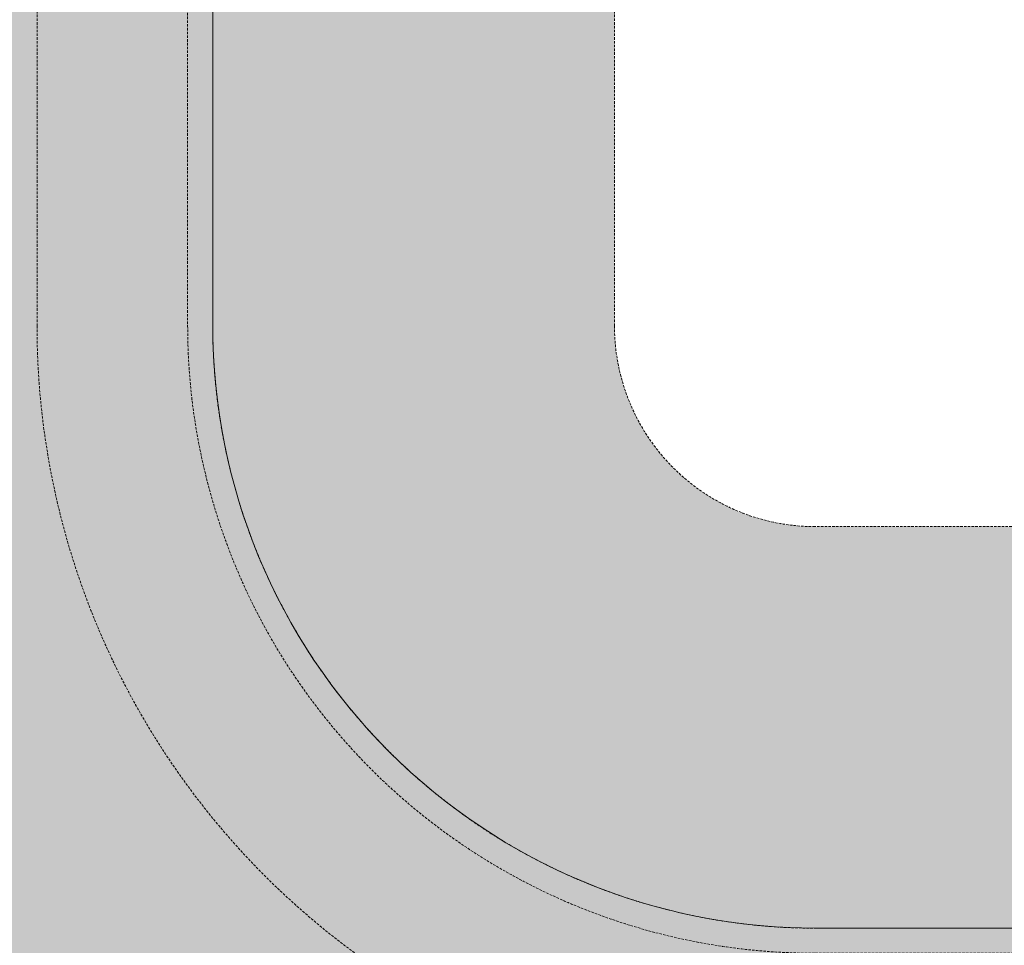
# Model space of a CAD drawing. Header units: millimetres. Extents: x 31882 to 271790, y -35693 to 24917.
# Tile 460 of 524: x 213111 to 214107, y 9466 to 10403. Entities that reach past the tile are written whole.
import ezdxf

# ---------------------------------------------------------------- set-up
doc = ezdxf.new("R2010")
doc.units = ezdxf.units.MM
doc.header["$MEASUREMENT"] = 0
doc.linetypes.add('( Dashed )', pattern=[0.75, 0.5, -0.25])
doc.layers.add('Grey', color=8, linetype='Continuous', lineweight=9)

# ---------------------------------------------------------------- blocks, each defined once
blk = doc.blocks.new('r4ttwt')
at = {"layer": 'Grey', "ltscale": 0.25}
h = blk.add_hatch(color=255, dxfattribs=at)
h.dxf.hatch_style = 1
edge = h.paths.add_edge_path()
edge.add_line((1719056.187, -78756.588), (1718972.187, -78756.588))
edge.add_arc((1718972.187, -78798.588), 42, 90, 180)
edge.add_line((1718930.187, -78798.588), (1718930.187, -78948.16))
edge.add_arc((1718972.187, -78948.16), 42, 180, 270)
edge.add_line((1718972.187, -78990.16), (1719002.187, -78990.16))
edge.add_line((1719002.187, -78990.16), (1719002.187, -78972.16))
edge.add_line((1719002.187, -78972.16), (1718972.187, -78972.16))
edge.add_arc((1718972.187, -78948.16), 24, 180, 270, ccw=False)
edge.add_line((1718948.187, -78948.16), (1718948.187, -78798.588))
edge.add_arc((1718972.187, -78798.588), 24, 90, 180, ccw=False)
edge.add_line((1718972.187, -78774.588), (1719056.187, -78774.588))
edge.add_line((1719056.187, -78774.588), (1719056.187, -78756.588))
h = blk.add_hatch(color=209, dxfattribs=at)
h.dxf.hatch_style = 1
edge = h.paths.add_edge_path()
edge.add_line((1719183.861, -78972.16), (1719183.861, -78956.16))
edge.add_line((1719183.861, -78956.16), (1718972.187, -78956.16))
edge.add_arc((1718972.187, -78948.16), 8, 180, 270, ccw=False)
edge.add_line((1718964.187, -78948.16), (1718964.187, -78798.588))
edge.add_arc((1718972.187, -78798.588), 8, 90, 180, ccw=False)
edge.add_line((1718972.187, -78790.588), (1719008.187, -78790.588))
edge.add_line((1719008.187, -78790.588), (1719008.187, -78774.588))
edge.add_line((1719008.187, -78774.588), (1718972.187, -78774.588))
edge.add_arc((1718972.187, -78798.588), 24, 90, 180)
edge.add_line((1718948.187, -78798.588), (1718948.187, -78948.16))
edge.add_arc((1718972.187, -78948.16), 24, 180, 270)
edge.add_line((1718972.187, -78972.16), (1719183.861, -78972.16))
at = {"layer": 'Grey', "color": 14, "ltscale": 0.25}
blk.add_lwpolyline([(1719056.187, -78756.588), (1718972.187, -78756.588, 0.414214), (1718930.187, -78798.588), (1718930.187, -78948.16, 0.414214), (1718972.187, -78990.16), (1719002.187, -78990.16), (1719002.187, -78972.16), (1718972.187, -78972.16, -0.414214), (1718948.187, -78948.16), (1718948.187, -78798.588, -0.414214), (1718972.187, -78774.588), (1719056.187, -78774.588)], format="xyb", close=True, dxfattribs=at)
at = {"layer": 'Grey', "linetype": '( Dashed )', "ltscale": 0.2}
blk.add_lwpolyline([(1719056.187, -78773.588), (1718972.187, -78773.588, 0.414214), (1718947.187, -78798.588), (1718947.187, -78948.16, 0.414214), (1718972.187, -78973.16), (1719002.187, -78973.16), (1719002.187, -78979.16), (1718972.187, -78979.16, -0.414214), (1718941.187, -78948.16), (1718941.187, -78798.588, -0.414214), (1718972.187, -78767.588), (1719056.187, -78767.588)], format="xyb", close=True, dxfattribs=at)
at = {"layer": 'Grey', "color": 14, "linetype": '( Dashed )', "ltscale": 0.2}
blk.add_lwpolyline([(1719183.861, -78972.16), (1719183.861, -78956.16), (1718972.187, -78956.16, -0.414214), (1718964.187, -78948.16), (1718964.187, -78798.588, -0.414214), (1718972.187, -78790.588), (1719008.187, -78790.588), (1719008.187, -78774.588), (1718972.187, -78774.588, 0.414214), (1718948.187, -78798.588), (1718948.187, -78948.16, 0.414214), (1718972.187, -78972.16)], format="xyb", close=True, dxfattribs=at)

msp = doc.modelspace()

# ---------------------------------------------------------------- block references
at = {"xscale": 25.4, "yscale": 25.4, "zscale": 25.4}
msp.add_blockref('r4ttwt', (-43447977.87, 2015376.23), dxfattribs=at)

doc.saveas('drawing.dxf')
